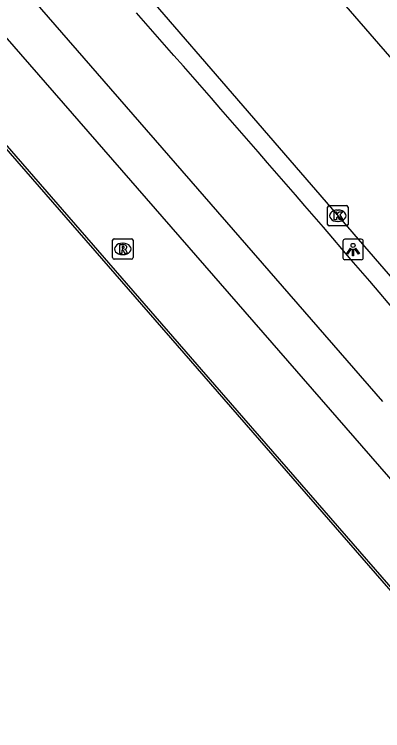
# Model space of a CAD drawing. Extents: x 155018 to 156648, y 383980 to 385733.
# Drawn here: x 156123.03 to 156141.03, y 384445.4 to 384480.46 of the extents above; entities that cross this region are included whole.
import ezdxf

# ---------------------------------------------------------------- set-up
doc = ezdxf.new("R2010")
doc.units = 0
for name, color, linetype in [('IMGEO_Fietspad_open', 7, 'Continuous'), ('IMGEO_Kolk', 7, 'Continuous'), ('IMGEO_Lichtpunt', 7, 'Continuous'), ('IMGEO_Lijnafwatering', 7, 'Continuous'), ('IMGEO_OVBaan_gesloten', 7, 'Continuous'), ('IMGEO_Rijbaan_lokaal_gesloten', 7, 'Continuous'), ('IMGEO_Rioolput', 7, 'Continuous')]:
    doc.layers.add(name, color=color, linetype=linetype)

msp = doc.modelspace()

# ---------------------------------------------------------------- linework, layer by layer
at = {"layer": 'IMGEO_Fietspad_open'}
msp.add_lwpolyline([(156103.806, 384503.671), (156107.304, 384500), (156112.344, 384494.525), (156112.781, 384494.01), (156141.033, 384461.516)], dxfattribs=at)
msp.add_arc((155197.593, 383660.364), 1241.044, 40.338002, 41.366653, dxfattribs=at)
at = {"layer": 'IMGEO_Kolk'}
for p, q in [((156138.34, 384470.175), (156138.34, 384471.027)), ((156138.415, 384471.101), (156139.267, 384471.101)), ((156139.341, 384471.027), (156139.341, 384470.175)), ((156138.828, 384470.881), (156138.853, 384470.881)), ((156138.851, 384470.321), (156138.826, 384470.321)), ((156139.267, 384470.101), (156138.415, 384470.101))]:
    msp.add_line(p, q, dxfattribs=at)
for points in [[(156138.34, 384470.175), (156138.34, 384471.027)], [(156138.415, 384471.101), (156139.267, 384471.101)], [(156139.341, 384471.027), (156139.341, 384470.175)], [(156138.661, 384470.801), (156138.784, 384470.801), (156138.784, 384470.65), (156138.914, 384470.801), (156139.078, 384470.801), (156138.932, 384470.65), (156139.085, 384470.401), (156138.933, 384470.401), (156138.848, 384470.565), (156138.784, 384470.498), (156138.784, 384470.401), (156138.661, 384470.401), (156138.661, 384470.801)], [(156139.267, 384470.101), (156138.415, 384470.101)]]:
    msp.add_lwpolyline(points, dxfattribs=at)
for centre, start, end in [((156138.417, 384471.025), 91.552, 178.448), ((156138.417, 384471.025), 91.552, 178.448), ((156139.265, 384471.025), 1.552, 88.448), ((156139.265, 384471.025), 1.552, 88.448), ((156138.417, 384470.177), 181.552, 268.448), ((156138.417, 384470.177), 181.552, 268.448), ((156139.265, 384470.177), 271.552, 358.448), ((156139.265, 384470.177), 271.552, 358.448)]:
    msp.add_arc(centre, 0.0765, start, end, dxfattribs=at)
for centre, major_axis, ratio, start_param, end_param in [((156138.827, 384470.601), (-0.387, 0.002), 0.722429, 4.712389, 7.853982), ((156138.852, 384470.601), (-0.39, 0.002), 0.717154, 1.570796, 4.712389)]:
    msp.add_ellipse(centre, major_axis=major_axis, ratio=ratio, start_param=start_param, end_param=end_param, dxfattribs=at)
at = {"layer": 'IMGEO_Lichtpunt'}
for p, q in [((156139.088, 384469.354), (156139.088, 384468.547)), ((156139.088, 384469.354), (156139.088, 384468.547)), ((156139.99, 384469.449), (156139.182, 384469.449)), ((156139.99, 384469.449), (156139.182, 384469.449)), ((156140.084, 384468.547), (156140.084, 384469.354)), ((156140.084, 384468.547), (156140.084, 384469.354)), ((156139.182, 384468.453), (156139.99, 384468.453)), ((156139.182, 384468.453), (156139.99, 384468.453))]:
    msp.add_line(p, q, dxfattribs=at)
for points in [[(156139.462, 384469.018), (156139.501, 384468.99), (156139.313, 384468.728), (156139.275, 384468.755), (156139.462, 384469.018)], [(156139.564, 384468.97), (156139.611, 384468.97), (156139.611, 384468.648), (156139.564, 384468.648), (156139.564, 384468.97)], [(156139.674, 384468.99), (156139.712, 384469.017), (156139.899, 384468.755), (156139.86, 384468.727), (156139.674, 384468.99)]]:
    msp.add_lwpolyline(points, dxfattribs=at)
msp.add_circle((156139.587, 384469.152), 0.0994, dxfattribs=at)
for centre, start, end in [((156139.182, 384469.354), 90, 180), ((156139.182, 384469.354), 90, 180), ((156139.99, 384469.354), 0, 90), ((156139.99, 384469.354), 0, 90), ((156139.182, 384468.547), 180, 270), ((156139.182, 384468.547), 180, 270), ((156139.99, 384468.547), 270, 0), ((156139.99, 384468.547), 270, 360)]:
    msp.add_arc(centre, 0.0946, start, end, dxfattribs=at)
at = {"layer": 'IMGEO_Lijnafwatering'}
for points in [[(156119.742, 384477.371), (156132.49, 384462.697)], [(156132.49, 384462.697), (156145.239, 384448.023)]]:
    msp.add_lwpolyline(points, dxfattribs=at)
at = {"layer": 'IMGEO_OVBaan_gesloten'}
for points in [[(156108.607, 384505.838), (156115.176, 384497.989), (156148.3, 384459.668), (156155.897, 384450.049), (156162.984, 384441.307), (156173.602, 384428.736), (156177.731, 384423.954)], [(156143.734, 384475.688), (156136.368, 384484.205), (156131.708, 384489.55)]]:
    msp.add_lwpolyline(points, dxfattribs=at)
at = {"layer": 'IMGEO_Rijbaan_lokaal_gesloten'}
for points in [[(156102.487, 384496.473), (156107.032, 384491.82), (156179.08, 384408.886)], [(156156.212, 384440.594), (156142.109, 384456.944), (156108.294, 384495.812)]]:
    msp.add_lwpolyline(points, dxfattribs=at)
at = {"layer": 'IMGEO_Rioolput'}
for p, q in [((156127.828, 384468.551), (156127.828, 384469.403)), ((156127.903, 384469.477), (156128.755, 384469.477)), ((156128.316, 384469.257), (156128.341, 384469.257)), ((156128.829, 384469.403), (156128.829, 384468.551)), ((156128.755, 384468.477), (156127.903, 384468.477)), ((156128.339, 384468.697), (156128.314, 384468.697))]:
    msp.add_line(p, q, dxfattribs=at)
for points in [[(156127.828, 384468.551), (156127.828, 384469.403)], [(156127.903, 384469.477), (156128.755, 384469.477)], [(156128.417, 384469.175), (156128.165, 384469.177), (156128.165, 384468.777)], [(156128.829, 384469.403), (156128.829, 384468.551)], [(156128.165, 384468.777), (156128.289, 384468.777), (156128.289, 384468.939), (156128.3, 384468.939)], [(156128.343, 384469.096), (156128.289, 384469.096), (156128.289, 384469.015)], [(156128.289, 384469.015), (156128.341, 384469.015)], [(156128.347, 384468.91), (156128.418, 384468.777), (156128.558, 384468.777), (156128.493, 384468.903)], [(156128.755, 384468.477), (156127.903, 384468.477)]]:
    msp.add_lwpolyline(points, dxfattribs=at)
for centre, radius, start, end in [((156127.905, 384469.401), 0.0765, 91.552, 178.448), ((156127.905, 384469.401), 0.0765, 91.552, 178.448), ((156128.416, 384469.065), 0.109, 350.3612, 89.416), ((156128.753, 384469.401), 0.0765, 1.552, 88.448), ((156128.753, 384469.401), 0.0765, 1.552, 88.448), ((156128.299, 384468.886), 0.0533, 26.0293, 88.6989), ((156128.325, 384469.204), 0.19, 274.7715, 282.9687), ((156128.349, 384469), 0.0964, 77.0061, 93.1865), ((156128.363, 384469.057), 0.0378, 276.6634, 79.6772), ((156128.414, 384469.065), 0.112, 277.5842, 350.9817), ((156128.398, 384468.85), 0.108, 29.5134, 73.7905), ((156127.905, 384468.553), 0.0765, 181.552, 268.448), ((156127.905, 384468.553), 0.0765, 181.552, 268.448), ((156128.753, 384468.553), 0.0765, 271.552, 358.448), ((156128.753, 384468.553), 0.0765, 271.552, 358.448)]:
    msp.add_arc(centre, radius, start, end, dxfattribs=at)
for centre, major_axis, ratio, start_param, end_param in [((156128.315, 384468.977), (-0.387, 0.002), 0.722429, 4.712389, 7.853982), ((156128.34, 384468.977), (-0.39, 0.002), 0.717154, 1.570796, 4.712389)]:
    msp.add_ellipse(centre, major_axis=major_axis, ratio=ratio, start_param=start_param, end_param=end_param, dxfattribs=at)

doc.saveas('drawing.dxf')
